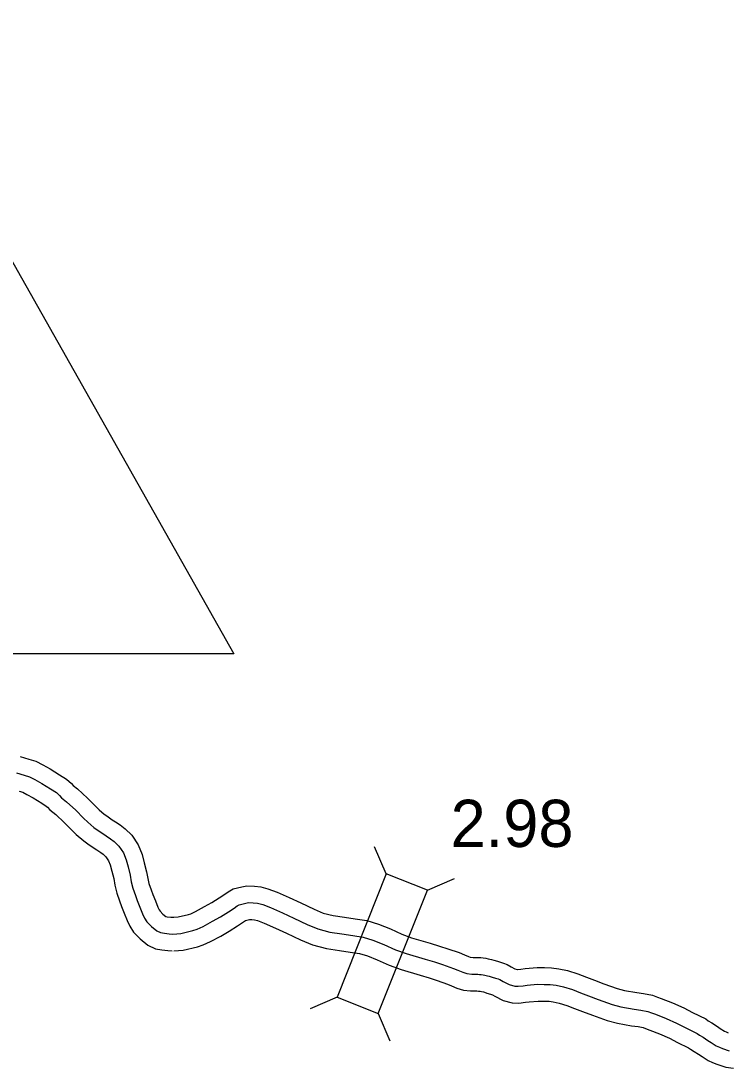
# Model space of a CAD drawing. Extents: x 31699 to 244310, y -8841 to 11474.
# Drawn here: x 137094 to 137515, y -2863 to -2239 of the extents above; entities that cross this region are included whole.
import ezdxf

# ---------------------------------------------------------------- set-up
doc = ezdxf.new("R2010")
doc.units = 0
for name, color, linetype in [('B_Logo', 7, 'Continuous'), ('Level 48', 7, 'Continuous'), ('Level 55', 7, 'Continuous'), ('R_XS_EARTHWORK_STAGE1', 7, 'Continuous'), ('S_WALL', 7, 'Continuous')]:
    doc.layers.add(name, color=color, linetype=linetype)

msp = doc.modelspace()

# ---------------------------------------------------------------- linework, layer by layer
at = {"layer": 'B_Logo'}
for points in [[(137091.7, -2687.21), (137096.14, -2688.53), (137099.33, -2689.57), (137102.57, -2691.27), (137106.67, -2693.52), (137112.03, -2696.78), (137115.47, -2699.02), (137117.31, -2700.65), (137118.49, -2702.06), (137121.53, -2704.43), (137127.07, -2709.57), (137131.68, -2714.22), (137134.11, -2716.59), (137137.81, -2719.83), (137139.86, -2721.19), (137143.09, -2723.43), (137145.14, -2724.85), (137147.79, -2726.49), (137149.9, -2728.18), (137152.66, -2730.88), (137155.42, -2734.91), (137157.1, -2739), (137158.19, -2743.35), (137159.47, -2748.24), (137160.09, -2752.18), (137161.05, -2756.07), (137162.53, -2760.29), (137163.63, -2763.37), (137165.19, -2767.26), (137166.81, -2771.35), (137167.98, -2773.83), (137169.35, -2775.98), (137172.12, -2778.88), (137175.35, -2781.45), (137177.54, -2782.48), (137179.93, -2782.91), (137182.79, -2783.27), (137184.98, -2783.37)], [(137184.98, -2783.37), (137189.64, -2783.08), (137196.92, -2781.3), (137199.32, -2780.52), (137202.94, -2778.83), (137208.63, -2775.76), (137213.31, -2773.14), (137218.07, -2770.06), (137221.43, -2767.83), (137223.24, -2766.58), (137224.51, -2765.86), (137228.38, -2764.97), (137229.98, -2764.59), (137232.77, -2764.69), (137235.43, -2764.98), (137238.55, -2765.82), (137243.19, -2767.61), (137250.22, -2770.76), (137256.97, -2773.84), (137265.05, -2777.67), (137271.35, -2780.34), (137278.52, -2782.16), (137285.76, -2783.24), (137292.2, -2784.25), (137298.39, -2785.12), (137304.22, -2786.92), (137310.79, -2789.53), (137317.67, -2792.68), (137324.11, -2795.02), (137335.39, -2798.28), (137340.89, -2800.01), (137345.67, -2801.6), (137352.23, -2803.81), (137354.95, -2804.91), (137357.8, -2806.15), (137360.25, -2806.91), (137363.18, -2807.21), (137364.71, -2807.29), (137366.71, -2807.31), (137367.84, -2807.39), (137368.84, -2807.47), (137369.9, -2807.62), (137370.96, -2807.83), (137372.56, -2808.18), (137373.55, -2808.46), (137375.34, -2809.01), (137377.33, -2809.7), (137378.86, -2810.12), (137379.85, -2810.53), (137381.84, -2811.69), (137385.41, -2813.53), (137388.86, -2814.37), (137390.92, -2814.53), (137393.86, -2814.16), (137396.26, -2813.79), (137402.45, -2813.32), (137406.45, -2813.37), (137410.04, -2813.48), (137413.43, -2813.92), (137417.81, -2814.77), (137423.19, -2816.5), (137428.03, -2818.35), (137432.86, -2820.28), (137438.57, -2822.34), (137446.85, -2825.37), (137452.16, -2826.77), (137460, -2828.13), (137464.06, -2828.7), (137468.18, -2829.49), (137470.36, -2830.38), (137472.75, -2831.21), (137479.11, -2833.68), (137485.34, -2836.49), (137490.44, -2839.01), (137497.59, -2842.63), (137498.98, -2843.58), (137501.16, -2844.81), (137504.07, -2846.78), (137505.98, -2848.07), (137509.03, -2849.97), (137510.88, -2850.86), (137512.74, -2851.61), (137516.78, -2852.93)]]:
    msp.add_lwpolyline(points, dxfattribs=at)
at = {"layer": 'Level 48'}
msp.add_lwpolyline([(136471.3, -2616.26), (136858.53, -1973.95), (137221.3, -2616.26)], close=True, dxfattribs=at)
at = {"layer": 'Level 55'}
for points in [[(137093.86, -2677.42), (137099.11, -2678.98), (137103.23, -2680.32), (137107.3, -2682.46), (137111.68, -2684.86), (137117.36, -2688.32), (137121.53, -2691.04), (137124.49, -2693.64), (137125.49, -2694.83), (137128.02, -2696.81), (137134.02, -2702.38), (137138.71, -2707.12), (137140.9, -2709.24), (137143.9, -2711.87), (137145.46, -2712.91), (137148.79, -2715.21), (137150.63, -2716.49), (137153.56, -2718.3), (137156.53, -2720.68), (137160.36, -2724.42), (137164.26, -2730.14), (137166.63, -2735.87), (137167.88, -2740.88), (137169.27, -2746.19), (137169.9, -2750.2), (137170.64, -2753.2), (137171.96, -2756.95), (137172.99, -2759.83), (137174.48, -2763.56), (137175.99, -2767.37), (137176.75, -2768.98), (137177.26, -2769.78), (137178.88, -2771.48), (137180.63, -2772.87), (137181.44, -2773.02), (137183.63, -2773.3), (137185.4, -2773.37)], [(137093.17, -2698.08), (137095.42, -2698.81), (137097.84, -2700.08), (137101.66, -2702.18), (137106.69, -2705.24), (137109.4, -2707.01), (137110.13, -2707.65), (137111.5, -2709.29), (137115.04, -2712.05), (137120.11, -2716.75), (137124.64, -2721.33), (137127.33, -2723.94), (137131.72, -2727.79), (137134.25, -2729.47), (137137.39, -2731.65), (137139.66, -2733.22), (137142.01, -2734.67), (137143.26, -2735.68), (137144.96, -2737.34), (137146.57, -2739.69), (137147.58, -2742.14), (137148.5, -2745.83), (137149.67, -2750.29), (137150.28, -2754.17), (137151.45, -2758.93), (137153.11, -2763.63), (137154.27, -2766.91), (137155.9, -2770.96), (137157.63, -2775.33), (137159.21, -2778.68), (137161.45, -2782.18), (137165.35, -2786.28), (137170.04, -2790.01), (137174.48, -2792.09), (137178.41, -2792.8), (137181.94, -2793.25), (137184.56, -2793.36)], [(137184.38, -2773.38), (137188.14, -2773.16), (137194.19, -2771.67), (137195.65, -2771.2), (137198.43, -2769.9), (137203.81, -2766.99), (137208.15, -2764.57), (137212.58, -2761.7), (137215.82, -2759.55), (137217.93, -2758.09), (137220.85, -2756.44), (137226.1, -2755.23), (137228.98, -2754.55), (137233.51, -2754.71), (137237.29, -2755.13), (137241.65, -2756.3), (137247.04, -2758.37), (137254.34, -2761.65), (137261.19, -2764.77), (137269.15, -2768.54), (137274.55, -2770.84), (137280.49, -2772.34), (137287.27, -2773.35), (137293.67, -2774.36), (137300.57, -2775.33), (137307.55, -2777.48), (137314.71, -2780.33), (137321.47, -2783.42), (137327.21, -2785.51), (137338.28, -2788.71), (137343.97, -2790.5), (137348.84, -2792.12), (137355.71, -2794.43), (137358.81, -2795.69), (137361.28, -2796.75), (137362.27, -2797.06), (137363.97, -2797.24), (137365.04, -2797.29), (137367.11, -2797.32), (137368.58, -2797.42), (137369.9, -2797.52), (137371.56, -2797.75), (137373.02, -2798.04), (137374.98, -2798.48), (137376.37, -2798.87), (137378.46, -2799.51), (137380.29, -2800.15), (137382.1, -2800.64), (137384.3, -2801.55), (137386.65, -2802.92), (137388.93, -2804.1), (137390.43, -2804.46), (137390.68, -2804.48), (137392.47, -2804.26), (137395.11, -2803.85), (137402.14, -2803.32), (137406.65, -2803.37), (137410.83, -2803.5), (137415.03, -2804.04), (137420.31, -2805.06), (137426.51, -2807.06), (137431.66, -2809.04), (137436.42, -2810.93), (137441.99, -2812.95), (137449.85, -2815.82), (137454.29, -2816.99), (137461.56, -2818.25), (137465.7, -2818.84), (137471.03, -2819.85), (137473.89, -2821.02), (137476.2, -2821.82), (137482.98, -2824.46), (137489.62, -2827.45), (137494.92, -2830.07), (137502.69, -2834.01), (137504.26, -2835.08), (137506.42, -2836.29), (137509.66, -2838.49), (137511.43, -2839.68), (137513.85, -2841.19), (137514.93, -2841.71), (137516.17, -2842.21)], [(137185.58, -2793.35), (137191.15, -2793.01), (137199.65, -2790.93), (137202.99, -2789.85), (137207.44, -2787.76), (137213.44, -2784.52), (137218.47, -2781.71), (137223.56, -2778.42), (137227.03, -2776.11), (137228.27, -2775.26), (137230.66, -2774.71), (137230.98, -2774.63), (137232.04, -2774.67), (137233.57, -2774.84), (137235.45, -2775.34), (137239.35, -2776.84), (137246.1, -2779.87), (137252.76, -2782.91), (137260.95, -2786.79), (137268.14, -2789.84), (137276.54, -2791.97), (137284.25, -2793.12), (137290.74, -2794.14), (137296.2, -2794.91), (137300.9, -2796.36), (137306.86, -2798.73), (137313.88, -2801.94), (137321, -2804.53), (137332.5, -2807.86), (137337.81, -2809.53), (137342.49, -2811.09), (137348.76, -2813.2), (137351.09, -2814.14), (137354.32, -2815.54), (137358.24, -2816.75), (137362.4, -2817.18), (137364.38, -2817.29), (137366.3, -2817.31), (137367.1, -2817.37), (137367.77, -2817.42), (137368.24, -2817.48), (137368.9, -2817.62), (137370.13, -2817.89), (137370.73, -2818.05), (137372.22, -2818.52), (137374.37, -2819.26), (137375.5, -2819.57), (137377.02, -2820.46), (137381.89, -2822.97), (137387.29, -2824.28), (137391.17, -2824.58), (137395.25, -2824.07), (137397.4, -2823.73), (137402.77, -2823.33), (137406.24, -2823.37), (137409.25, -2823.46), (137411.83, -2823.79), (137415.32, -2824.47), (137419.86, -2825.93), (137424.39, -2827.67), (137429.31, -2829.63), (137435.15, -2831.74), (137443.86, -2834.93), (137450.04, -2836.55), (137458.44, -2838), (137462.42, -2838.57), (137465.33, -2839.12), (137466.83, -2839.74), (137469.3, -2840.59), (137475.24, -2842.91), (137481.06, -2845.53), (137485.96, -2847.96), (137492.48, -2851.26), (137493.69, -2852.08), (137495.9, -2853.32), (137498.47, -2855.07), (137500.54, -2856.46), (137504.2, -2858.74), (137506.83, -2860.01), (137509.3, -2861.01), (137514.68, -2862.76), (137519.38, -2863.26)]]:
    msp.add_lwpolyline(points, dxfattribs=at)
at = {"layer": 'R_XS_EARTHWORK_STAGE1'}
for p, q in [((137312.16, -2747.46), (137305.2, -2731.29)), ((137336.69, -2757.22), (137352.86, -2750.25)), ((137282.89, -2821.05), (137266.72, -2828.01)), ((137307.42, -2830.81), (137314.38, -2846.97))]:
    msp.add_line(p, q, dxfattribs=at)
msp.add_lwpolyline([(137312.16, -2747.46), (137282.89, -2821.05), (137307.42, -2830.81), (137336.69, -2757.22)], close=True, dxfattribs=at)

# ---------------------------------------------------------------- texts
at = {"layer": 'S_WALL'}
msp.add_text('2.98', height=28.16, dxfattribs=at).set_placement((137350.56, -2731.42))

doc.saveas('drawing.dxf')
